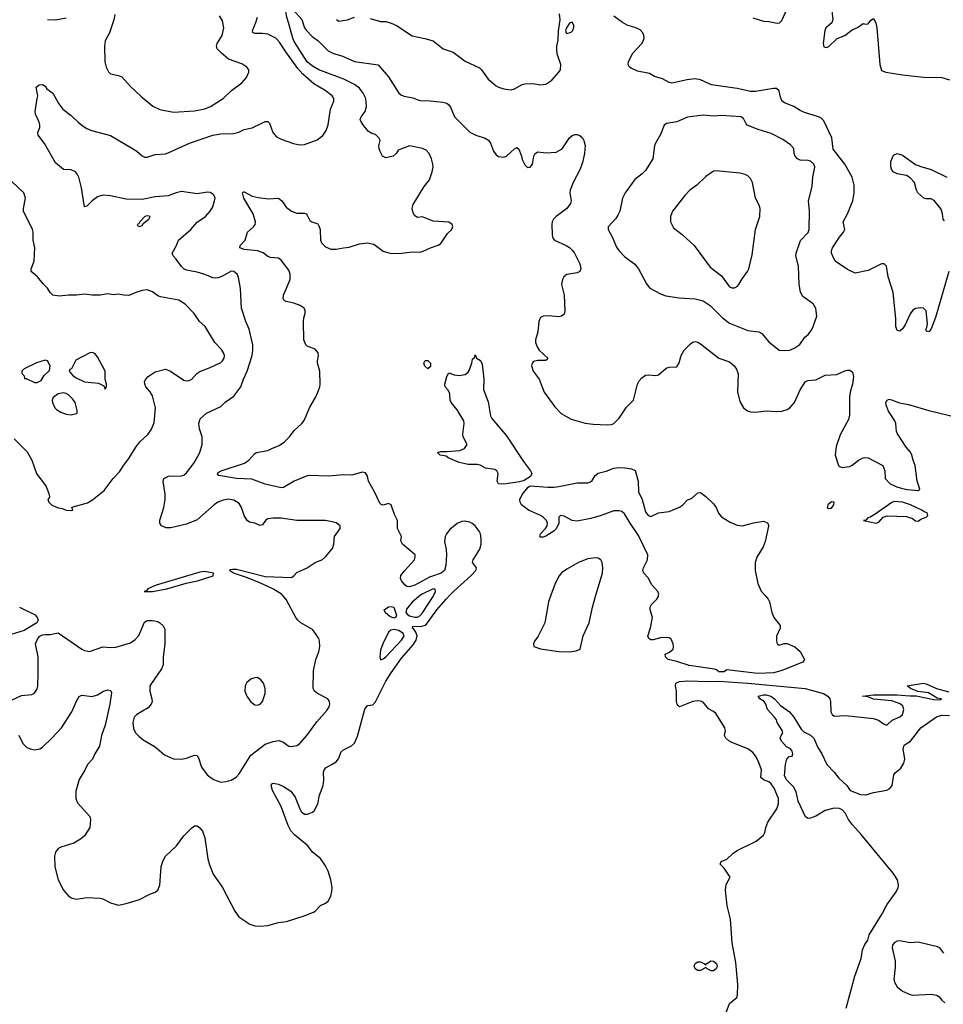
# Model space of a CAD drawing. Header units: inches. Extents: x 1473912 to 1647258, y 640388 to 773423.
# Tile 257 of 420: x 1517617 to 1524662, y 716880 to 724391. Entities that reach past the tile are written whole.
import ezdxf

# ---------------------------------------------------------------- set-up
doc = ezdxf.new("R2010")
doc.units = ezdxf.units.IN
doc.header["$MEASUREMENT"] = 0
for name, color, linetype in [('B5711', 7, 'Continuous'), ('B5712', 7, 'Continuous'), ('B5721', 7, 'Continuous'), ('B5722', 7, 'Continuous')]:
    doc.layers.add(name, color=color, linetype=linetype)

msp = doc.modelspace()

# ---------------------------------------------------------------- linework, layer by layer
at = {"layer": 'B5711', "color": 5}
for points, elevation in [([(1517550, 719198.7), (1517630, 719234.9), (1517710, 719243.1), (1517730, 719252.4), (1517750, 719286), (1517754.2, 719305.8), (1517757.8, 719410), (1517757.7, 719530), (1517737.2, 719630), (1517755.1, 719670), (1517771.5, 719688.5), (1517790, 719698), (1517810, 719702.4), (1517850, 719700.3), (1517910, 719714.9), (1518090, 719588.9), (1518110, 719578), (1518150, 719570.4), (1518250, 719608.2), (1518310, 719602.4), (1518350, 719604.9), (1518461.2, 719638.8), (1518496.6, 719663.4), (1518526.3, 719693.7), (1518570, 719794), (1518590, 719808), (1518630, 719808.2), (1518670, 719799.3), (1518686.8, 719790), (1518710, 719767.3), (1518722.9, 719742.9), (1518724.7, 719630), (1518711.2, 719530), (1518712.4, 719470), (1518699.6, 719440.4), (1518610.3, 719310), (1518608.9, 719270), (1518624.9, 719210), (1518626, 719190), (1518619.6, 719170), (1518597.1, 719142.9), (1518510, 719091.3), (1518489, 719070), (1518480.8, 719030), (1518484.8, 718984.8), (1518500.3, 718950), (1518525.3, 718925.3), (1518558.7, 718898.7), (1518650, 718844.9), (1518722.4, 718782.4), (1518790, 718752.9), (1518850, 718748.9), (1518890, 718758.3), (1518950, 718781.1), (1518970, 718779.3), (1518981.1, 718761.1), (1519004.4, 718690), (1519045.7, 718630), (1519093.9, 718593.9), (1519150, 718574.3), (1519190, 718578.5), (1519230, 718589), (1519268.2, 718611.8), (1519290, 718637.6), (1519378.9, 718781.1), (1519490, 718864.7), (1519550, 718885.2), (1519592.5, 718892.5), (1519623.6, 718883.6), (1519670.4, 718850.4), (1519690, 718845.5), (1519730, 718853.4), (1519750, 718867.7), (1519806, 718930), (1519884.1, 719035.9), (1519958.9, 719121.1), (1519978.4, 719150), (1519982.9, 719170), (1519980.7, 719190), (1519966.6, 719210), (1519889.5, 719250), (1519865.1, 719270), (1519855.6, 719290), (1519857.2, 719422.8), (1519876.3, 719510), (1519897.3, 719570), (1519905.3, 719610), (1519903.9, 719650), (1519897.3, 719670), (1519873.7, 719710), (1519850, 719738.3), (1519762, 719790), (1519739.6, 719810), (1519723.6, 719830), (1519650, 719969.4), (1519621.9, 720000)], 740), ([(1517616.4, 719910), (1517734.8, 719850), (1517750.8, 719830), (1517758.8, 719810), (1517747.3, 719790), (1517650, 719731), (1517450, 719669.8)], 740), ([(1517610, 718934), (1517640.2, 718870), (1517670, 718839.1), (1517705.6, 718825.6), (1517730, 718822), (1517770.4, 718829.6), (1517790, 718842.8), (1517861.5, 718910), (1517935, 718990), (1518015.6, 719110), (1518050, 719193.4), (1518070, 719227.7), (1518090, 719239.1), (1518170, 719228), (1518210, 719241.6), (1518257.2, 719270), (1518290, 719278.7), (1518310, 719273.4), (1518316, 719256), (1518304.7, 719170), (1518269.2, 719010), (1518241.8, 718930), (1518226.5, 718850), (1518189, 718790), (1518171.8, 718750), (1518134, 718710), (1518114.9, 718665.1), (1518070, 718595.1), (1518045.1, 718505.1), (1518044.6, 718450), (1518057, 718417), (1518152.2, 718312.2), (1518156.4, 718290), (1518152.4, 718230), (1518110, 718165.2), (1518080.9, 718139.1), (1518030, 718109.6), (1517930, 718079.5), (1517910.4, 718069.6), (1517890, 718041.2), (1517881.1, 718010), (1517884.7, 717930), (1517910.2, 717830.2), (1517951.8, 717751.8), (1517987.7, 717710), (1518010, 717693.4), (1518050, 717683), (1518130, 717695.8), (1518230, 717690.5), (1518250, 717684.9), (1518310, 717653), (1518370, 717636.3), (1518430, 717648.5), (1518530, 717679.1), (1518610, 717720.7), (1518650, 717736.3), (1518670, 717750.8), (1518686.3, 717790), (1518695.9, 717930), (1518708.4, 717971.6), (1518729.8, 718010), (1518812.2, 718087.8), (1518870, 718164.2), (1518930, 718227.3), (1518950, 718240.7), (1518970, 718242.8), (1518990, 718226.8), (1519010, 718201), (1519030, 718151), (1519051.7, 717990), (1519063.9, 717943.9), (1519091.8, 717871.8), (1519163, 717770), (1519258, 717590), (1519287.4, 717547.4), (1519372.3, 717492.3), (1519410, 717478), (1519450, 717475.5), (1519510, 717482), (1519590, 717503.8), (1519652.8, 717512.8), (1519786.2, 717553.8), (1519857.2, 717582.8), (1519870, 717590.8), (1519910, 717634), (1519950, 717650.8), (1519970, 717666.8), (1519990, 717704.7), (1519998.7, 717741.3), (1519999.6, 717770), (1519990.9, 717830), (1519970, 717894.5), (1519950, 717937.6), (1519930, 717967.6), (1519910, 717991.6), (1519850, 718040.9), (1519814.3, 718090), (1519713.2, 718173.2), (1519684.1, 718204.1), (1519663.9, 718243.9), (1519612.3, 718390), (1519546.2, 718510), (1519534, 718550), (1519539.3, 718560.7), (1519550, 718566), (1519590, 718558.4), (1519630, 718542.4), (1519685.5, 718505.5), (1519719.2, 718459.2), (1519754.4, 718370), (1519765, 718350), (1519778.4, 718338.4), (1519790, 718331.8), (1519812.7, 718330), (1519850, 718344.7), (1519862.8, 718357.2), (1519890.9, 718409.1), (1519904.9, 718475.1), (1519931.4, 718550), (1519936.2, 718590), (1519933.6, 718650), (1519939.2, 718670), (1519953.9, 718686.1), (1520000, 718712.9)], 720)]:
    msp.add_lwpolyline(points, dxfattribs=dict(at, elevation=elevation))
at = {"layer": 'B5711', "color": 5, "elevation": 760}
msp.add_lwpolyline([(1519430, 719372), (1519410, 719371.8), (1519379.9, 719360.1), (1519350, 719334.5), (1519337.4, 719310), (1519333.7, 719270), (1519350, 719230.8), (1519377.3, 719190), (1519410, 719165.5), (1519430, 719163), (1519450, 719170.6), (1519470, 719191), (1519489.4, 719250), (1519489.3, 719290), (1519477.2, 719330), (1519454.9, 719354.9)], close=True, dxfattribs=at)
at = {"layer": 'B5712', "color": 5}
for points, elevation in [([(1520000, 723971.5), (1519898.7, 724010), (1519850, 724038), (1519808.8, 724070), (1519710, 724225.6), (1519699.5, 724250), (1519668.3, 724370), (1519653.3, 724410), (1519642.8, 724482.8), (1519598.5, 724550), (1519595.1, 724570), (1519606.8, 724593.2), (1519630, 724584.4), (1519642, 724562), (1519684, 724510), (1519704.4, 724464.4), (1519770, 724392.7), (1519790.2, 724330.2), (1519804.2, 724310), (1519845.8, 724265.8), (1519892.3, 724230), (1519970, 724154.7), (1520000, 724138.9)], 720), ([(1517830, 724393.1), (1517890, 724390.3), (1517970, 724406.4)], 760), ([(1518342, 724430), (1518335.5, 724390), (1518303, 724290), (1518268.8, 724231.2), (1518262.4, 724190), (1518266.4, 724070), (1518277.6, 724030), (1518294.4, 723994.4), (1518310, 723979.3), (1518370, 723966.4), (1518395.6, 723955.6), (1518462.7, 723882.7), (1518544.4, 723804.4), (1518632.4, 723732.4), (1518685.8, 723705.8), (1518790, 723687.1), (1518950, 723695.5), (1519030, 723711.7), (1519072.1, 723727.9), (1519169.1, 723790.9), (1519231.3, 723850), (1519311.1, 723910), (1519346.3, 723950), (1519365.1, 723990), (1519363.7, 724010), (1519349.7, 724029.7), (1519310, 724055.1), (1519209.1, 724089.1), (1519155, 724135), (1519123.5, 724170), (1519119.1, 724190), (1519122.7, 724210), (1519162, 724270), (1519175.1, 724330), (1519163.1, 724383.1), (1519141.1, 724421.1)], 760), ([(1520000, 723810.4), (1519946, 723850), (1519861.6, 723901.6), (1519776.7, 723976.7), (1519739.5, 724019.5), (1519646.2, 724146.2), (1519599.6, 724219.6), (1519570, 724250.8), (1519510, 724281.4), (1519470, 724287), (1519410, 724285.1), (1519394.7, 724294.7), (1519392.4, 724310), (1519419.1, 724370), (1519430.8, 724410)], 740), ([(1520000, 720559.7), (1519950, 720571.9), (1519730.8, 720570.8), (1519610, 720588.2), (1519550, 720589.7), (1519510, 720584.2), (1519492.7, 720570), (1519470, 720538), (1519450, 720532), (1519410, 720549.5), (1519370, 720559.3), (1519351.7, 720571.7), (1519330, 720609.2), (1519309.7, 720670), (1519290, 720700.7), (1519250, 720725.1), (1519210, 720732.4), (1519170, 720724.8), (1519128.7, 720710), (1519099.6, 720690), (1518970, 720576.3), (1518890, 720542), (1518770, 720515.6), (1518734.1, 720514.1), (1518697.6, 720530), (1518685.1, 720550), (1518685.4, 720574.6), (1518715.8, 720670), (1518726.6, 720730), (1518727, 720773), (1518711.5, 720868.5), (1518717, 720890), (1518751.2, 720908.8), (1518850, 720911.7), (1518870, 720917), (1518890, 720934.9), (1518947.6, 721010), (1518989.6, 721090), (1519009.6, 721150.4), (1519009.6, 721210), (1518989.5, 721270), (1518982, 721310), (1518993.8, 721346.2), (1519042.7, 721390), (1519150, 721440.5), (1519185.2, 721474.8), (1519250, 721520.5), (1519303.6, 721590), (1519323, 721650), (1519351.1, 721710), (1519389.7, 721830.3), (1519395.8, 721870), (1519395.8, 721910), (1519366.9, 722030), (1519341.7, 722090), (1519309.8, 722190), (1519300.1, 722340.1), (1519285.6, 722425.6), (1519275.1, 722450), (1519250, 722471.6), (1519230, 722473), (1519164.3, 722435.7), (1519130, 722422.3), (1519110, 722420.4), (1519090, 722422.7), (1519030, 722447.4), (1518970, 722464.4), (1518890, 722479.8), (1518870, 722489.7), (1518850, 722509.6), (1518810, 722565.6), (1518787, 722590), (1518780.7, 722610), (1518814, 722670), (1518826.9, 722710), (1518923, 722790), (1518970, 722846), (1519033.2, 722890), (1519070, 722931.3), (1519090, 722964.7), (1519103.6, 723010), (1519107.8, 723030), (1519099.7, 723050), (1519090, 723061.6), (1519070, 723072.9), (1519050, 723075.1), (1518970, 723064), (1518850, 723080.2), (1518810, 723070.5), (1518750, 723047.2), (1518650, 723041.2), (1518550, 723018.8), (1518430, 723022.5), (1518310, 723047.1), (1518250, 723051.5), (1518210, 723039.5), (1518170, 723009.6), (1518130, 722969.4), (1518110, 722964), (1518088.6, 723108.6), (1518068.3, 723190), (1518058.9, 723210), (1518042, 723230), (1518010, 723246), (1517950, 723249.3), (1517890, 723299), (1517806.2, 723446.2), (1517758, 723510), (1517755.1, 723530), (1517769.2, 723570), (1517769.3, 723590), (1517766, 723610), (1517738, 723670), (1517735.1, 723690), (1517749, 723791), (1517755.3, 723810), (1517743.1, 723876.9), (1517765.6, 723894.4), (1517790, 723898), (1517810, 723884.7), (1517824.9, 723864.9), (1517870, 723831), (1517915.5, 723750), (1517945.5, 723710), (1518010, 723660.3), (1518065.9, 723605.9), (1518100.2, 723580.2), (1518130, 723560.3), (1518164.8, 723544.8), (1518310, 723508.2), (1518478, 723410), (1518510, 723388.7), (1518550, 723352), (1518570, 723342.7), (1518590, 723342.3), (1518650, 723362), (1518730, 723369), (1518750, 723374.9), (1518911.7, 723448.3), (1519089, 723511), (1519150, 723520.9), (1519250, 723523.8), (1519287.5, 723532.5), (1519330, 723553.4), (1519390, 723567.3), (1519490, 723615.5), (1519510, 723614.8), (1519522, 723602), (1519548, 723530), (1519576.7, 723496.7), (1519610, 723480.4), (1519706.4, 723446.4), (1519750, 723437), (1519790, 723440.3), (1519885.5, 723474.5), (1519930, 723508.7), (1519954.6, 723545.4), (1519969.8, 723590), (1519986.6, 723710), (1520000, 723740.4)], 740), ([(1517574.7, 721194.7), (1517673.6, 721093.6), (1517708.5, 721030), (1517745.5, 720930), (1517819.1, 720830), (1517842.8, 720770), (1517844.7, 720750), (1517831, 720730), (1517838.4, 720710), (1517858.7, 720690), (1517903.8, 720670), (1517942, 720662), (1517970, 720648.8), (1518010, 720647.2), (1518022, 720650), (1518015.3, 720670), (1518023.7, 720676.3), (1518134.2, 720705.8), (1518171.9, 720728.1), (1518260.2, 720799.8), (1518329.2, 720890), (1518378.3, 720941.7), (1518410, 720994), (1518450, 721044), (1518502.9, 721130), (1518534, 721170), (1518593.1, 721226.9), (1518618.4, 721261.6), (1518643.1, 721316.9), (1518653.5, 721430), (1518630, 721520.7), (1518612.1, 721552.1), (1518579.7, 721590), (1518571.2, 721610), (1518570, 721630.8), (1518579.6, 721650), (1518597.6, 721670), (1518650, 721706), (1518730, 721725.7), (1518767.7, 721710), (1518870, 721640.3), (1518890, 721635.8), (1518910, 721639.5), (1518930, 721648.5), (1518969, 721691), (1518990, 721706.5), (1519070, 721737.7), (1519150, 721776.9), (1519164, 721790), (1519175.6, 721810), (1519178, 721830), (1519172.3, 721850), (1519155.7, 721875.7), (1519106.3, 721930), (1519031, 722051), (1518989.5, 722090), (1518947.6, 722150), (1518880, 722220), (1518830, 722252.9), (1518690, 722276.4), (1518670, 722285.4), (1518630, 722314.3), (1518590, 722329.7), (1518550, 722326), (1518510, 722314), (1518450, 722287), (1518410.5, 722289.5), (1518370, 722298.4), (1518330, 722293.6), (1518290, 722299.7), (1518229.6, 722289.6), (1518170, 722289.6), (1518110, 722298.7), (1518050, 722289.6), (1517990, 722289.7), (1517917.1, 722282.9), (1517869.3, 722290), (1517849.7, 722309.7), (1517830, 722342.7), (1517795.4, 722375.4), (1517752.3, 722430), (1517704.5, 722470), (1517704.2, 722490), (1517727.1, 722550), (1517731.6, 722650), (1517719.5, 722710), (1517718.4, 722770), (1517714, 722790), (1517646.3, 722930), (1517644.7, 722950), (1517660.5, 723030), (1517649.5, 723070), (1517558, 723158)], 760), ([(1520000, 720911), (1519970, 720908.3), (1519830, 720914.3), (1519810, 720911.2), (1519709.4, 720870.6), (1519630, 720821.5), (1519610, 720819.2), (1519490, 720847.1), (1519387.4, 720887.4), (1519270, 720892.5), (1519134.5, 720914.5), (1519126.1, 720926.1), (1519130, 720935.8), (1519153.2, 720950), (1519331.7, 721008.3), (1519364, 721030), (1519410, 721082.4), (1519422.7, 721090), (1519510, 721104.2), (1519538.9, 721121.1), (1519596.6, 721143.4), (1519637.2, 721170), (1519676, 721210), (1519710, 721257.3), (1519769.3, 721310), (1519785.8, 721334.2), (1519830, 721434.8), (1519874, 721510), (1519892, 721550), (1519907, 721590), (1519909.6, 721610), (1519905.1, 721710), (1519887.3, 721770), (1519887.3, 721790), (1519897, 721830), (1519892.7, 721850), (1519870, 721877.2), (1519810, 721901.2), (1519799, 721910), (1519783.7, 721950), (1519780.7, 722090), (1519783.3, 722116.7), (1519794.5, 722150), (1519793.8, 722173.8), (1519786, 722190), (1519756, 722210), (1519708.3, 722228.3), (1519650, 722242), (1519632.5, 722252.5), (1519626, 722266), (1519629.8, 722290), (1519679, 722410), (1519680.5, 722450), (1519670, 722481.5), (1519610, 722556.1), (1519590, 722571.4), (1519530, 722577.6), (1519510, 722585.8), (1519472.9, 722612.9), (1519430, 722627.7), (1519330, 722639.3), (1519295.1, 722650), (1519298.7, 722670), (1519336.4, 722710), (1519353.3, 722770), (1519400.9, 722810), (1519411.7, 722828.3), (1519415, 722850), (1519398.1, 722910), (1519325.5, 723030), (1519316.2, 723070), (1519322.7, 723077.3), (1519330, 723078.3), (1519390, 723046), (1519434.6, 723034.6), (1519514.5, 723025.5), (1519590, 723028.9), (1519617, 723010), (1519650, 722961.6), (1519690, 722930.4), (1519730, 722916.4), (1519790, 722914.4), (1519801, 722910), (1519810, 722901), (1519830, 722860.7), (1519846, 722850), (1519890, 722833.4), (1519899.5, 722819.5), (1519908.5, 722790), (1519912, 722710), (1519918, 722690), (1519950, 722659.2), (1519990, 722641.7), (1520000, 722641.2)], 720), ([(1519621.9, 720000), (1519612.8, 720010), (1519546.9, 720050), (1519453.9, 720093.9), (1519354.6, 720134.6), (1519247.3, 720170), (1519218.3, 720190), (1519224.2, 720195.8), (1519241.2, 720198.8), (1519270, 720198.4), (1519490, 720144.9), (1519690, 720136.4), (1519709.4, 720150), (1519730, 720173), (1519809.7, 720210.3), (1519870, 720250.4), (1519926, 720274), (1519950, 720293.4), (1520000, 720355.5)], 740)]:
    msp.add_lwpolyline(points, dxfattribs=dict(at, elevation=elevation))
for points, elevation in [([(1518590, 722894), (1518572, 722890), (1518532, 722850), (1518524.7, 722835.3), (1518514, 722830), (1518518, 722818), (1518530, 722814), (1518550, 722822), (1518561.2, 722838.8), (1518602, 722870), (1518613.2, 722890)], 760), ([(1518170, 721852.3), (1518150.7, 721849.3), (1518045.4, 721794.6), (1518011.6, 721728.4), (1517998, 721722), (1517994, 721710), (1518019.6, 721679.6), (1518042.8, 721662.8), (1518110, 721628), (1518218, 721618), (1518258, 721598), (1518270, 721574), (1518278, 721590), (1518278, 721610), (1518268, 721650), (1518268, 721710), (1518210, 721819), (1518190, 721845.2)], 780), ([(1517810, 721793.2), (1517746.2, 721773.8), (1517650, 721728), (1517632, 721710), (1517632.7, 721692.7), (1517650, 721674), (1517654, 721654), (1517666, 721654), (1517730, 721624.7), (1517750, 721624.7), (1517781.2, 721638.8), (1517803.2, 721676.8), (1517844.7, 721715.3), (1517849, 721750), (1517829, 721789)], 780), ([(1517950, 721543.7), (1517910, 721537.2), (1517871.3, 721510), (1517864.7, 721490), (1517866.8, 721470), (1517885.5, 721430), (1517898.3, 721418.3), (1517930, 721398), (1517970, 721382), (1518010, 721377.3), (1518050, 721386), (1518055.3, 721390), (1518056, 721410), (1518038.7, 721470), (1518020.1, 721500.1), (1517990, 721529.6), (1517970, 721540.9)], 780), ([(1519030, 720180.7), (1518990, 720177.8), (1518650, 720075), (1518593, 720050), (1518584.7, 720035.3), (1518567.3, 720030), (1518630, 720029.5), (1518738.4, 720050), (1518887.2, 720092.8), (1518971.8, 720111.8), (1519091.4, 720148.6), (1519094.4, 720170)], 760)]:
    msp.add_lwpolyline(points, close=True, dxfattribs=dict(at, elevation=elevation))
at = {"layer": 'B5721', "color": 5}
for points, elevation in [([(1520000, 718712.9), (1520030, 718730.4), (1520047.7, 718752.3), (1520070, 718804.9), (1520082, 718818), (1520147.7, 718852.3), (1520170, 718872.7), (1520194, 718926), (1520250, 719130.4), (1520270, 719158.4), (1520310, 719164.4), (1520330, 719188.5), (1520410, 719345.3), (1520450, 719408.9), (1520530, 719519.6), (1520617.8, 719622.2), (1520641.8, 719658.2), (1520649.8, 719690), (1520639.2, 719719.2), (1520623, 719743), (1520612, 719750), (1520614.6, 719765.4), (1520677.3, 719762.7), (1520708.5, 719771.5), (1520719.8, 719780.2), (1520798.1, 719890), (1520868.9, 719971.1), (1520897.5, 720000)], 720), ([(1520674.8, 720000), (1520610, 719947.5), (1520566, 719894), (1520562.4, 719870), (1520578.3, 719850), (1520590, 719843.8), (1520630, 719834.3), (1520650, 719834.4), (1520670, 719843.1), (1520690, 719866.3), (1520770.6, 719990), (1520775.4, 720000)], 740), ([(1521667.4, 720000), (1521649.2, 719950), (1521621.3, 719790), (1521571.1, 719688.9), (1521544.2, 719650), (1521536, 719630), (1521538.9, 719610), (1521590.6, 719590.6), (1521730, 719571.3), (1521810, 719568.8), (1521862.7, 719577.3), (1521890.8, 719590), (1521915.1, 719690), (1521960.3, 719790), (1521985.2, 719910), (1522011.9, 720000)], 720), ([(1523300.2, 720000), (1523325.2, 719970), (1523336.5, 719950), (1523353.8, 719870), (1523370, 719830.5), (1523417.6, 719770), (1523416.5, 719750), (1523390, 719688.7), (1523388.7, 719651.3), (1523395.6, 719630), (1523410, 719620.6), (1523447.6, 719632.4), (1523470, 719632.3), (1523530, 719606.3), (1523571, 719571), (1523603.9, 719510), (1523589.2, 719490), (1523430, 719425.6), (1523370, 719409.3), (1523244, 719404), (1523010, 719430.9), (1522990, 719417.4), (1522950, 719415.2), (1522932.7, 719432.7), (1522917.8, 719437.8), (1522724, 719464), (1522630, 719496.2), (1522563.7, 719510), (1522541.6, 719530), (1522540.9, 719550), (1522574.6, 719565.4), (1522600.4, 719590), (1522604.5, 719610), (1522601.4, 719630), (1522585.2, 719665.2), (1522570, 719676.8), (1522550, 719679.3), (1522505, 719675), (1522450, 719660.5), (1522430, 719660.7), (1522416, 719670), (1522408.1, 719688.1), (1522427.6, 719752.4), (1522442.6, 719830), (1522426, 719890), (1522425.3, 719910), (1522437.3, 719930), (1522477.8, 719970), (1522488.4, 719990), (1522490.3, 720000)], 680), ([(1522980.5, 716750), (1523030, 716887.2), (1523087, 716933), (1523091.5, 716950), (1523095, 717030), (1523078.7, 717198.7), (1523051.9, 717350), (1523039.4, 717530), (1523013, 717630), (1522999.8, 717750), (1523005.1, 717794.9), (1523037, 717850), (1522990, 717917.6), (1522959.5, 717950), (1522966.6, 717970), (1523010, 717986.3), (1523055.7, 718030), (1523084.5, 718050), (1523234.2, 718125.8), (1523289.8, 718170), (1523301.7, 718190), (1523308.3, 718230), (1523324.1, 718270), (1523392.7, 718370), (1523406, 718410), (1523405.8, 718450), (1523372.1, 718530), (1523350, 718562.2), (1523330, 718578), (1523290, 718592.5), (1523269.2, 718609.2), (1523274.9, 718670), (1523250, 718737.3), (1523230, 718776.2), (1523210, 718800.6), (1523170, 718829.9), (1523050, 718877.4), (1523026, 718890), (1523004, 718910), (1522993.8, 718930), (1522999.8, 718970), (1522996.4, 718990), (1522930, 719095.9), (1522910, 719112.8), (1522870, 719134.2), (1522830, 719185.5), (1522810, 719193.7), (1522784.6, 719195.4), (1522751.1, 719188.9), (1522650, 719148.3), (1522638.3, 719158.3), (1522630.6, 719170.6), (1522627.3, 719190), (1522626.4, 719270), (1522619.3, 719310), (1522621.7, 719330), (1522650, 719342.7), (1522712, 719348), (1522870, 719343.3), (1522950, 719345.4), (1523170, 719331.1), (1523608.2, 719290), (1523747.3, 719250), (1523780.7, 719230), (1523795.5, 719210), (1523802, 719190), (1523803, 719110), (1523814, 719090), (1523830, 719078), (1523916.3, 719083.7), (1524130, 719060.2), (1524167.5, 719047.5), (1524210, 719016.5), (1524230, 719010.4), (1524271.3, 719048.7), (1524330, 719072.2), (1524349.8, 719090), (1524361.4, 719130), (1524353.8, 719153.8), (1524331.6, 719171.6), (1524270, 719195.4), (1524130, 719209.1), (1524090, 719225.4), (1524046, 719230), (1524130, 719240.2), (1524310, 719241.5), (1524407.8, 719232.2), (1524454, 719234), (1524590, 719204.6), (1524636.2, 719203.8), (1524648.7, 719210), (1524616.3, 719216.3), (1524550, 719255.1), (1524467, 719267), (1524411.6, 719290), (1524385.2, 719310), (1524510, 719328.8), (1524530, 719324.4), (1524608.9, 719288.9), (1524704.3, 719264.3)], 680), ([(1523921, 716850), (1523986.1, 717093.9), (1524034.5, 717230), (1524044.4, 717295.6), (1524063.1, 717336.9), (1524085.1, 717370), (1524095.8, 717410), (1524195.8, 717570), (1524230, 717639.5), (1524302, 717738), (1524317.4, 717770), (1524321, 717790), (1524311.6, 717830), (1524279.3, 717879.3), (1524034.9, 718174.9), (1523968.5, 718248.5), (1523938.9, 718290), (1523915.5, 718335.5), (1523890, 718363.9), (1523870, 718373.8), (1523830, 718375.4), (1523762, 718358), (1523690, 718316), (1523650, 718300.5), (1523630, 718297), (1523610, 718309), (1523555.8, 718430), (1523539.8, 718499.8), (1523518.4, 718538.4), (1523467.8, 718590), (1523450, 718622), (1523459.3, 718710), (1523468.9, 718751.1), (1523486, 718770), (1523510, 718774), (1523515.3, 718790), (1523508.7, 718810), (1523496, 718830), (1523465.4, 718845.4), (1523426.5, 718886.5), (1523418, 718910), (1523424, 718930), (1523439, 718950), (1523434, 718970), (1523394, 719030), (1523389.2, 719049.2), (1523375.3, 719070), (1523322, 719130), (1523308.7, 719170), (1523295.3, 719190), (1523262, 719210), (1523248.7, 719230), (1523290, 719242), (1523310, 719241.6), (1523346.8, 719230), (1523374.9, 719210), (1523418.9, 719158.9), (1523488.2, 719110), (1523523, 719070), (1523578.5, 718978.5), (1523598.7, 718958.7), (1523650, 718933.1), (1523673.6, 718910), (1523703, 718843), (1523735.5, 718790), (1523774, 718710), (1523830, 718652), (1523865.6, 718605.6), (1523926.4, 718550), (1523950.4, 718510.4), (1524030, 718480.9), (1524070, 718477.7), (1524130, 718496), (1524230, 718514.3), (1524253.8, 718526.2), (1524270.8, 718550), (1524285.8, 718630), (1524293.7, 718646.3), (1524337.3, 718682.7), (1524361.5, 718718.5), (1524367.2, 718750), (1524356.8, 718830), (1524363.8, 718856.2), (1524411.6, 718888.4), (1524489.8, 718990.2), (1524610, 719071.8), (1524650, 719085.4), (1524710, 719083.9)], 660), ([(1524667, 717270), (1524636, 717310), (1524618, 717318), (1524470, 717354.6), (1524408, 717350), (1524330, 717364.7), (1524310, 717362.7), (1524286.7, 717350), (1524275, 717330), (1524271.2, 717310), (1524294.4, 717210), (1524295.6, 717164.4), (1524284, 717070), (1524288.6, 717048.6), (1524310, 717013.7), (1524350, 716979.5), (1524410, 716954), (1524430, 716950.4), (1524570, 716956.4), (1524612, 716950), (1524630, 716938), (1524650, 716911.3), (1524674, 716890)], 660)]:
    msp.add_lwpolyline(points, dxfattribs=dict(at, elevation=elevation))
for points, elevation in [([(1520470, 719826.3), (1520439.3, 719839.3), (1520405.9, 719865.9), (1520397, 719890), (1520430, 719911.8), (1520450, 719915.3), (1520470, 719908.5), (1520490.9, 719849.1), (1520486.9, 719833.1)], 720), ([(1520470, 719738.8), (1520446.5, 719733.5), (1520430, 719718.3), (1520386.8, 719630), (1520370, 719582.9), (1520362.8, 719530), (1520370, 719508.5), (1520390, 719514.6), (1520410, 719530.2), (1520530, 719658.9), (1520550.3, 719690), (1520541.7, 719710), (1520510, 719730.8)], 740), ([(1522890, 717135.4), (1522860.5, 717150), (1522850, 717161.3), (1522810, 717138.6), (1522790, 717138.3), (1522769.5, 717149.5), (1522760.4, 717170), (1522769.9, 717190.1), (1522790, 717203.3), (1522810, 717203.6), (1522840.4, 717190), (1522850, 717180.4), (1522855.1, 717190), (1522888.8, 717211.2), (1522910, 717209.6), (1522931.6, 717191.6), (1522937.6, 717170), (1522928.8, 717150), (1522910, 717136.6)], 680)]:
    msp.add_lwpolyline(points, close=True, dxfattribs=dict(at, elevation=elevation))
at = {"layer": 'B5722', "color": 5}
for points, elevation in [([(1523807.2, 724507.2), (1523819.5, 724390), (1523811.4, 724368.6), (1523766.7, 724330), (1523758, 724310), (1523746.4, 724210), (1523750, 724184.9), (1523770, 724180.2), (1523790, 724187.9), (1523851.9, 724248.1), (1523910, 724272), (1523966.7, 724313.3), (1524007.1, 724332.9), (1524050, 724363), (1524070, 724358.4), (1524090, 724360.4), (1524110, 724388), (1524130, 724401), (1524147.3, 724367.3), (1524155.4, 724330), (1524177.5, 724050), (1524190, 724004.2), (1524224.7, 723990), (1524351.2, 723971.2), (1524510, 723953.5), (1524651.3, 723950), (1524710, 723933.7)], 720), ([(1520033.7, 724393.7), (1520050, 724381), (1520118, 724390), (1520170, 724410.4)], 740), ([(1520290, 724399.5), (1520370, 724378), (1520410, 724376.4), (1520450, 724365.3), (1520490, 724347.2), (1520610, 724268.2), (1520708.2, 724248.2), (1520770, 724230.6), (1520846.8, 724170), (1520923.4, 724143.4), (1521014.4, 724074.4), (1521123.8, 724023.8), (1521140.5, 724010), (1521190, 723937.3), (1521250, 723887.7), (1521270, 723876.3), (1521310, 723864), (1521364.7, 723855.3), (1521390, 723862.8), (1521450, 723897.3), (1521470, 723902), (1521530, 723904), (1521590, 723894.8), (1521630, 723898.8), (1521676, 723930), (1521729.4, 723990), (1521742, 724010), (1521744.2, 724050), (1521717.6, 724130), (1521714.5, 724170), (1521714.5, 724190), (1521724.5, 724235.5), (1521725.6, 724305.6), (1521738.6, 724390), (1521735.3, 724435.3)], 740), ([(1524703.4, 722470), (1524601.3, 722118.7), (1524570, 722032.7), (1524552.2, 722010), (1524534, 722014), (1524528.9, 722028.9), (1524537.3, 722042.7), (1524542.3, 722070), (1524531.1, 722171.1), (1524510, 722189.7), (1524490, 722192.3), (1524450, 722188.3), (1524430, 722174.3), (1524410, 722147.6), (1524370, 722063.6), (1524350, 722033.6), (1524330, 722015.6), (1524310, 722020.9), (1524300.4, 722050), (1524300.4, 722110), (1524280.3, 722310), (1524242.3, 722430), (1524229.7, 722510), (1524210, 722529.7), (1524190, 722528.2), (1524090, 722476.9), (1523990, 722458), (1523930, 722486.3), (1523845.3, 722545.3), (1523830, 722564.5), (1523809.7, 722610), (1523809.7, 722630), (1523816.9, 722650), (1523870, 722732.4), (1523901.6, 722770), (1523909.6, 722790), (1523898.9, 722850), (1523931.1, 722910), (1523971, 723009), (1523983.1, 723070), (1523982.7, 723130), (1523967.3, 723190), (1523911.1, 723290), (1523823, 723403), (1523811, 723490), (1523750, 723619), (1523730, 723639), (1523710, 723649.9), (1523603, 723683), (1523570, 723698.8), (1523522.9, 723730), (1523450, 723756), (1523430, 723773.6), (1523416.5, 723810), (1523408.7, 723848.7), (1523390, 723866.6), (1523367.3, 723867.3), (1523230, 723843.7), (1523190, 723844.1), (1523090, 723866), (1522894.9, 723894.9), (1522810, 723931.7), (1522770, 723940.4), (1522708.1, 723931.9), (1522590, 723906), (1522570, 723911.6), (1522521, 723941), (1522458.5, 723958.5), (1522420.1, 723980.1), (1522330, 723998.7), (1522281.3, 724021.3), (1522269.3, 724030), (1522258, 724050), (1522260.9, 724070), (1522290, 724133.4), (1522361.3, 724210), (1522372.6, 724227.4), (1522379.1, 724250), (1522377.7, 724270), (1522370, 724292), (1522350, 724314.7), (1522317.2, 724330), (1522250, 724348.6), (1522214.3, 724370), (1522150, 724419.1)], 720), ([(1523210, 724405.7), (1523290, 724380.9), (1523330, 724378.7), (1523394.8, 724365.2), (1523412.5, 724367.5), (1523430, 724384.7), (1523468, 724470)], 720), ([(1520000, 724138.9), (1520010, 724133.6), (1520074.6, 724114.6), (1520170, 724073.5), (1520350, 724046.7), (1520430, 723956.4), (1520508.9, 723830), (1520530, 723815.2), (1520550, 723806.9), (1520615.5, 723795.5), (1520670, 723773.7), (1520747.3, 723772.7), (1520843.4, 723763.4), (1520875.1, 723755.1), (1520890, 723743.1), (1520903.1, 723723.1), (1520934.4, 723650), (1521050, 723532.7), (1521096.3, 723510), (1521168.4, 723488.4), (1521193.3, 723473.3), (1521207.2, 723450), (1521230, 723388), (1521250, 723361.3), (1521270, 723347.4), (1521310, 723341.7), (1521330, 723351.5), (1521390, 723406.3), (1521410, 723415.8), (1521423.8, 723403.8), (1521430, 723390.8), (1521445.7, 723350), (1521450, 723324.7), (1521470, 723284.7), (1521490, 723264.7), (1521510, 723266), (1521529, 723290), (1521538.4, 723350), (1521549.7, 723370.3), (1521561.1, 723378.9), (1521570, 723382.4), (1521630, 723375.2), (1521710, 723380.4), (1521754, 723406), (1521809.7, 723490.3), (1521830, 723508), (1521850, 723515.5), (1521870, 723516.3), (1521888.6, 723508.6), (1521910.4, 723490.4), (1521920.5, 723470), (1521930.4, 723430.4), (1521924.2, 723370), (1521910, 723302), (1521893.1, 723250), (1521837.4, 723150), (1521815.3, 723090), (1521814, 723070), (1521822.4, 723010), (1521818.4, 722990), (1521790.2, 722949.8), (1521707.7, 722890), (1521687.7, 722870), (1521678, 722850), (1521675.5, 722830), (1521678, 722750), (1521683.9, 722723.9), (1521696, 722710), (1521784.9, 722670), (1521810, 722654), (1521830, 722634.4), (1521849.1, 722609.1), (1521888.2, 722530), (1521897.1, 722490), (1521888.4, 722471.6), (1521870, 722459.5), (1521790, 722447.3), (1521768.4, 722430), (1521756.4, 722410), (1521750.3, 722370), (1521768.8, 722288.8), (1521775.8, 722170), (1521770, 722146), (1521750.8, 722130), (1521730, 722125.1), (1521650, 722132.1), (1521610.3, 722129.7), (1521590, 722119.5), (1521583.1, 722110), (1521577, 722090), (1521569.1, 722010), (1521551.8, 721950), (1521552.3, 721930), (1521566.3, 721890), (1521580.4, 721870), (1521645.2, 721810), (1521640.9, 721799.1), (1521627.9, 721792.1), (1521567.9, 721792.1), (1521536.7, 721783.3), (1521524.9, 721770), (1521521.1, 721750), (1521533.4, 721710), (1521580.2, 721650), (1521616.5, 721550), (1521697.5, 721437.5), (1521747.9, 721387.9), (1521823.5, 721343.5), (1521930, 721314.4), (1521990, 721306.3), (1522098.8, 721301.2), (1522130, 721303.6), (1522148.2, 721311.8), (1522190, 721350.3), (1522244.6, 721435.4), (1522298.3, 721490), (1522330, 721610.5), (1522343.2, 721636.8), (1522361.3, 721658.7), (1522390, 721678.7), (1522410, 721682), (1522470, 721676.4), (1522490, 721681.6), (1522547.5, 721732.5), (1522570, 721741.6), (1522630, 721742.8), (1522647.6, 721772.4), (1522662.4, 721830), (1522685.6, 721870), (1522730, 721917.1), (1522749.8, 721930.2), (1522770, 721935.3), (1522790, 721932.2), (1522810, 721919.5), (1522950, 721808.7), (1523030, 721781.3), (1523066.7, 721750), (1523084.4, 721724.4), (1523096, 721690), (1523091.3, 721551.3), (1523110, 721478.8), (1523137.1, 721430), (1523167.3, 721407.3), (1523190, 721399.6), (1523230, 721398.3), (1523310, 721407.7), (1523390, 721401.7), (1523430, 721404.9), (1523470, 721416.9), (1523491.2, 721430), (1523527.4, 721470), (1523571.2, 721568.8), (1523610, 721630.3), (1523630, 721638.9), (1523690, 721644.9), (1523760.9, 721679.1), (1523850, 721685.4), (1523910, 721712.9), (1523930, 721718.9), (1523950, 721717.6), (1523970, 721702), (1523977.3, 721670), (1523970.2, 721609.8), (1523952.7, 721550), (1523947.3, 721512.7), (1523946.5, 721373.5), (1523938.6, 721341.4), (1523874.4, 721225.6), (1523844.6, 721135.4), (1523836.3, 721070), (1523862.4, 720990), (1523870, 720982), (1523890, 720976.2), (1523950, 720983.6), (1523967.6, 720992.4), (1524015.1, 721030), (1524050, 721048.4), (1524070, 721052.2), (1524090, 721048), (1524201, 720990), (1524215.5, 720950), (1524218, 720890), (1524255.6, 720850), (1524306.7, 720826.7), (1524350, 720815.1), (1524390, 720807), (1524470, 720800.2), (1524483, 720810), (1524463.5, 720870), (1524448, 720990), (1524431, 721031), (1524421.1, 721070), (1524411.6, 721091.6), (1524378, 721130), (1524312.7, 721232.7), (1524305.1, 721250), (1524299.7, 721310), (1524292.8, 721330), (1524245.1, 721405.1), (1524226.6, 721450), (1524224.7, 721470), (1524233.2, 721490), (1524250, 721496.5), (1524267.9, 721492.1), (1524328.8, 721468.8), (1524396, 721456), (1524550.5, 721410), (1524855.8, 721335.8)], 720), ([(1520000, 722641.2), (1520030, 722639.7), (1520087.9, 722652.1), (1520130, 722654.9), (1520210, 722682), (1520270, 722688.7), (1520318, 722678), (1520390, 722626.4), (1520450, 722608.2), (1520530, 722610.4), (1520610, 722621.6), (1520670, 722618.8), (1520695.5, 722624.5), (1520749.3, 722650.7), (1520810, 722671.3), (1520830, 722684.7), (1520880.1, 722759.9), (1520910, 722787.3), (1520920.5, 722810), (1520916.2, 722830), (1520890, 722847.8), (1520770, 722855.3), (1520690, 722886.3), (1520650, 722882.7), (1520630, 722894), (1520617.6, 722917.6), (1520611.5, 722950), (1520619.1, 722980.9), (1520700.9, 723119.1), (1520743, 723170), (1520763.6, 723230), (1520769.6, 723270), (1520767.8, 723290), (1520758.9, 723330), (1520739.6, 723370), (1520716, 723396), (1520690, 723409.6), (1520590, 723429.6), (1520504.9, 723395.1), (1520487.3, 723370), (1520464.7, 723350), (1520410, 723337.2), (1520384, 723350), (1520365.4, 723385.4), (1520358, 723410), (1520355.1, 723430), (1520366.6, 723470), (1520355.4, 723490), (1520330, 723514.5), (1520303.1, 723523.1), (1520278, 723538), (1520240.9, 723580.9), (1520217.8, 723617.8), (1520214.6, 723630), (1520220.3, 723650), (1520251.2, 723690), (1520262.4, 723730), (1520256.7, 723790), (1520237.9, 723830), (1520208.2, 723868.2), (1520170, 723896.8), (1520090, 723937.4), (1520000, 723971.5)], 720), ([(1520000, 723740.4), (1520013, 723770), (1520013.3, 723790), (1520000.5, 723810), (1520000, 723810.4)], 740), ([(1524670, 722856), (1524660.7, 722870), (1524656.9, 722910), (1524645.9, 722945.9), (1524593.3, 723013.3), (1524570, 723024.4), (1524530, 723023.8), (1524513, 723030), (1524467.8, 723070), (1524456.2, 723090), (1524442.9, 723150), (1524410, 723185.1), (1524381.7, 723201.7), (1524310, 723214.5), (1524279.3, 723230), (1524266.6, 723250), (1524261.2, 723270), (1524262, 723310), (1524283.1, 723356.9), (1524309.2, 723370.8), (1524350, 723357.6), (1524450, 723287.7), (1524490.4, 723270.4), (1524570, 723248.8), (1524688.5, 723190)], 680), ([(1522490.3, 720000), (1522492.3, 720010), (1522483.4, 720030), (1522439, 720079), (1522410, 720134.7), (1522376.8, 720170), (1522370.5, 720190), (1522374.6, 720210), (1522405.3, 720270), (1522407.9, 720310), (1522335.7, 720455.7), (1522272.3, 720550), (1522230, 720622.7), (1522210, 720638.5), (1522190, 720645.8), (1522150, 720645.6), (1522051.3, 720608.7), (1521974.2, 720585.8), (1521870, 720564.6), (1521830, 720570.4), (1521770, 720603.7), (1521742.8, 720610), (1521730, 720597.2), (1521730.1, 720550), (1521710, 720508.4), (1521690, 720488.7), (1521630, 720450.8), (1521610, 720444.6), (1521590, 720444.7), (1521584.7, 720450), (1521588.9, 720470), (1521628.2, 720510), (1521640.5, 720530), (1521642.4, 720550), (1521634.4, 720570), (1521613.1, 720593.1), (1521590, 720608.7), (1521498.5, 720650), (1521444.8, 720690), (1521433.2, 720710), (1521431.4, 720730), (1521450.4, 720769.6), (1521494.5, 720825.5), (1521510, 720836.1), (1521645.7, 720825.7), (1521693.7, 720826.3), (1521730.4, 720829.6), (1521870, 720857), (1521950, 720857.4), (1521970, 720864.6), (1521984.2, 720875.8), (1522006.5, 720913.5), (1522029.2, 720930.8), (1522090, 720946.9), (1522150, 720970.7), (1522190, 720975.1), (1522232.9, 720972.9), (1522284.7, 720964.7), (1522311.3, 720951.3), (1522333.5, 720870), (1522336.6, 720790), (1522364, 720730), (1522390, 720638), (1522410, 720608.7), (1522430, 720601.3), (1522490, 720630.4), (1522570, 720639.3), (1522650, 720672.2), (1522673.3, 720686.7), (1522710, 720728.2), (1522742.4, 720737.6), (1522790, 720780.7), (1522810, 720784), (1522850, 720753.4), (1522910, 720697.1), (1522929.1, 720669.1), (1522947.6, 720627.6), (1522970, 720598.7), (1523037.3, 720557.3), (1523090, 720536), (1523130, 720530.3), (1523213.4, 720553.4), (1523290, 720564.9), (1523316.4, 720556.4), (1523325.2, 720545.2), (1523327.9, 720527.9), (1523302, 720410), (1523288.9, 720370), (1523240.8, 720290), (1523226, 720250), (1523225.8, 720190), (1523247.3, 720090), (1523272.8, 720032.8), (1523300.2, 720000)], 680), ([(1520897.5, 720000), (1520928.5, 720031.5), (1521060.2, 720150), (1521096.1, 720190), (1521102.4, 720210), (1521069.6, 720250), (1521075.4, 720270), (1521126.8, 720353.2), (1521136.5, 720390), (1521138, 720430), (1521131.3, 720470), (1521121.8, 720490), (1521090, 720529.8), (1521068.5, 720548.5), (1521050, 720559.3), (1521010, 720567), (1520990, 720564.1), (1520952.9, 720547.1), (1520898.7, 720501.3), (1520872, 720470), (1520861.1, 720450), (1520856.5, 720410), (1520870.2, 720350), (1520872.9, 720310), (1520866.7, 720226.7), (1520856.2, 720190), (1520831.3, 720168.7), (1520742.2, 720137.8), (1520630, 720077.2), (1520590, 720065.1), (1520570, 720067), (1520556.6, 720076.6), (1520529.3, 720110), (1520522.7, 720130), (1520525.2, 720150), (1520552.1, 720187.9), (1520628.7, 720270), (1520634, 720290), (1520633.2, 720310), (1520536, 720390), (1520525.2, 720414.8), (1520528.7, 720450), (1520499.6, 720510), (1520498.4, 720570), (1520475.5, 720615.5), (1520450, 720689.3), (1520430, 720700.7), (1520390, 720687.3), (1520373.6, 720693.6), (1520363.5, 720703.5), (1520322, 720790), (1520277, 720870), (1520269.3, 720910), (1520253.6, 720933.6), (1520230, 720939.5), (1520150, 720916.9), (1520090, 720919.1), (1520000, 720911)], 720), ([(1520000, 720355.5), (1520002, 720358), (1520012, 720390), (1520018.4, 720450), (1520062.4, 720510), (1520061.6, 720530), (1520030, 720552.4), (1520000, 720559.7)], 740), ([(1522011.9, 720000), (1522062.2, 720170), (1522066, 720210), (1522060.4, 720250), (1522049.8, 720269.8), (1522030, 720282.6), (1522010, 720285.1), (1521950, 720278), (1521879.3, 720250), (1521790, 720200.4), (1521750, 720170.9), (1521730.8, 720149.2), (1521700.2, 720090), (1521667.4, 720000)], 720), ([(1520775.4, 720000), (1520789.7, 720030), (1520787, 720047), (1520769.6, 720049.6), (1520687.1, 720010), (1520674.8, 720000)], 740)]:
    msp.add_lwpolyline(points, dxfattribs=dict(at, elevation=elevation))
for points, elevation in [([(1521830, 724373.2), (1521810, 724365.2), (1521788, 724330), (1521780.7, 724310), (1521784.7, 724290), (1521790, 724286), (1521823.2, 724296.8), (1521837.2, 724310), (1521844.7, 724335.3), (1521842.7, 724350)], 740), ([(1522830, 723662.3), (1522710, 723647.1), (1522630, 723612.1), (1522550, 723599.3), (1522533.4, 723586.6), (1522504.1, 723515.9), (1522465.5, 723450), (1522459.1, 723430), (1522447.3, 723330), (1522390, 723241.2), (1522365.1, 723214.9), (1522308.7, 723171.3), (1522236.3, 723070), (1522214, 723030), (1522193.4, 722930), (1522179.9, 722900.1), (1522164.4, 722875.6), (1522106, 722810), (1522104.7, 722790), (1522134.9, 722734.9), (1522170, 722656), (1522190, 722626.8), (1522230, 722584.9), (1522310, 722527.3), (1522337.1, 722490), (1522396.8, 722376.8), (1522424.1, 722344.1), (1522510, 722296.3), (1522544.9, 722284.9), (1522648.3, 722268.3), (1522770, 722261.7), (1522830, 722247.4), (1522883.7, 722210), (1522976.4, 722116.4), (1523030, 722075.8), (1523170, 722021.1), (1523256, 722010), (1523276.5, 721996.5), (1523330, 721934.8), (1523410, 721871), (1523450, 721867.3), (1523490, 721870.7), (1523530, 721887.7), (1523567.2, 721912.8), (1523605.2, 721970), (1523630, 721991), (1523655.9, 722024.1), (1523669.3, 722050), (1523696, 722130), (1523690, 722188), (1523670, 722224), (1523590, 722279), (1523571.9, 722311.9), (1523562.9, 722370), (1523557, 722510), (1523537.4, 722590), (1523540.5, 722610), (1523573.6, 722706.4), (1523630, 722768.4), (1523637.7, 722790), (1523640.5, 722930), (1523634, 723010), (1523661, 723119), (1523666.6, 723193.4), (1523679.6, 723250), (1523680.7, 723270), (1523674, 723290), (1523650, 723311.8), (1523630, 723317), (1523570, 723319.3), (1523550, 723329.2), (1523532.7, 723350), (1523524.5, 723370), (1523520.9, 723410), (1523497.1, 723437.1), (1523437.5, 723477.5), (1523350, 723523.6), (1523250, 723554.3), (1523167, 723587), (1523156.9, 723596.9), (1523137.6, 723637.6), (1523118, 723650), (1522970, 723661.7), (1522910, 723655.1)], 740), ([(1522930, 723239.3), (1522910, 723236), (1522850, 723196), (1522781.6, 723130), (1522729.3, 723090.7), (1522690.3, 723050), (1522596.4, 722930), (1522581.6, 722890), (1522581.6, 722850), (1522603.8, 722803.8), (1522670, 722752.2), (1522761.6, 722670), (1522884.1, 722504.1), (1522970, 722437.6), (1523030, 722353.7), (1523050, 722345.5), (1523070, 722346.3), (1523090, 722356.4), (1523101.3, 722370), (1523126.4, 722413.6), (1523169.6, 722470), (1523177.6, 722490), (1523203.3, 722596.7), (1523229.7, 722790.3), (1523262, 722890), (1523264.5, 722950), (1523256.6, 722976.6), (1523229.5, 723030), (1523207.3, 723150), (1523190, 723179.3), (1523170, 723199.5), (1523150, 723211.6), (1523110, 723221.6)], 760), ([(1520730, 721729), (1520708.1, 721748.1), (1520699.8, 721770), (1520710, 721791), (1520730, 721790.9), (1520751.5, 721770), (1520750, 721746.6)], 680), ([(1521310, 720847.3), (1521269.8, 720850), (1521259.5, 720870), (1521266.5, 720930), (1521255.1, 720950), (1521239.8, 720959.8), (1521170, 720970.5), (1521130, 720991.9), (1521110, 720997.4), (1521038.5, 720998.5), (1520970, 721014), (1520885.1, 721050), (1520870, 721061.3), (1520823.7, 721070), (1520803.7, 721090), (1520830, 721098), (1520876.5, 721096.5), (1520974.1, 721105.9), (1521010, 721121.1), (1521029.7, 721150), (1520998.8, 721210), (1520997, 721230), (1521008.3, 721310), (1521004.1, 721330), (1520954, 721414), (1520907.2, 721470), (1520900.3, 721490), (1520897.6, 721537.6), (1520884, 721564), (1520862.9, 721590), (1520860.2, 721610), (1520874.8, 721670), (1520890, 721698), (1520930, 721681.5), (1520970, 721677.6), (1521014.2, 721685.8), (1521037.5, 721702.5), (1521045.7, 721714.3), (1521065.2, 721770), (1521070, 721802), (1521084.7, 721815.3), (1521090, 721834), (1521102, 721810), (1521130.5, 721790.5), (1521143.4, 721763.4), (1521158.4, 721650), (1521155.8, 721570), (1521190, 721476), (1521209.2, 721370), (1521218.5, 721350), (1521330, 721216.5), (1521460.5, 721020.5), (1521514.2, 720950), (1521522.7, 720930), (1521514, 720906), (1521465, 720875), (1521430, 720865.6)], 680), ([(1523810, 720712.3), (1523780.2, 720690), (1523777, 720670), (1523790, 720662.6), (1523810, 720665.8), (1523827.1, 720690), (1523830, 720710.9)], 720), ([(1524290, 720714.7), (1524270, 720708.8), (1524141.4, 720618.6), (1524104.2, 720595.8), (1524086, 720590), (1524070, 720574), (1524054, 720570), (1524150, 720549.5), (1524170, 720557), (1524204, 720596), (1524233.8, 720606.2), (1524382, 720602), (1524426.3, 720586.3), (1524450, 720568.2), (1524470, 720566.8), (1524490, 720580.7), (1524530, 720596), (1524544, 720610), (1524538, 720630), (1524516.5, 720636.5), (1524497.4, 720650), (1524412.3, 720690), (1524350, 720710.9)], 720)]:
    msp.add_lwpolyline(points, close=True, dxfattribs=dict(at, elevation=elevation))

doc.saveas('drawing.dxf')
